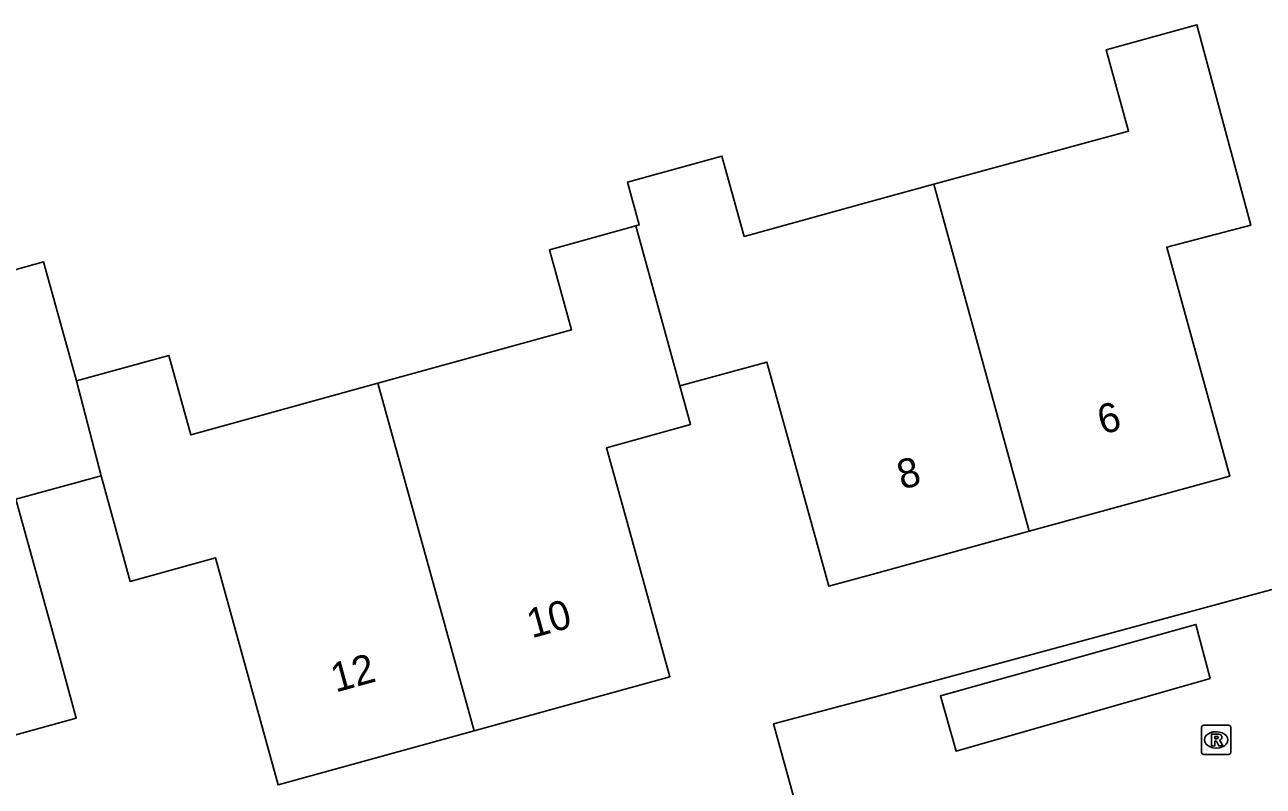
# Model space of a CAD drawing. Extents: x 162880 to 165536, y 384011 to 385179.
# Drawn here: x 164470.9 to 164513.27, y 384643.43 to 384669.48 of the extents above; entities that cross this region are included whole.
import ezdxf

# ---------------------------------------------------------------- set-up
doc = ezdxf.new("R2010")
doc.units = 0
for name, color, linetype in [('IMGEO_Pand', 7, 'Continuous'), ('IMGEO_Pand_nummerreeks', 7, 'Continuous'), ('IMGEO_Rijbaan_lokaal_open', 7, 'Continuous'), ('IMGEO_Rioolput', 7, 'Continuous')]:
    doc.layers.add(name, color=color, linetype=linetype)

msp = doc.modelspace()

# ---------------------------------------------------------------- linework, layer by layer
at = {"layer": 'IMGEO_Pand'}
for points in [[(164502.005, 384664.028), (164508.663, 384665.845), (164507.897, 384668.631), (164511.002, 384669.485), (164512.842, 384662.625), (164509.968, 384661.87), (164510.515, 384659.881), (164512.121, 384654.038), (164505.265, 384652.157)], [(164491.805, 384662.603), (164491.921, 384662.635), (164491.517, 384664.101), (164494.75, 384664.994), (164495.51, 384662.241), (164499.998, 384663.48), (164502.005, 384664.028)], [(164505.265, 384652.157), (164502.005, 384664.028)], [(164482.981, 384657.221), (164489.605, 384659.051), (164488.849, 384661.787), (164491.805, 384662.603)], [(164491.805, 384662.603), (164493.315, 384657.125)], [(164473.507, 384654.053), (164470.593, 384653.248), (164472.105, 384647.775), (164472.662, 384645.758), (164465.793, 384643.861), (164462.476, 384655.867), (164466.273, 384656.916), (164465.504, 384659.701), (164470.324, 384661.033), (164471.54, 384661.369), (164472.664, 384657.298)], [(164472.664, 384657.298), (164475.828, 384658.172), (164476.579, 384655.453), (164482.981, 384657.221)], [(164505.265, 384652.157), (164499.999, 384650.713), (164498.408, 384650.273), (164497.175, 384654.738), (164496.289, 384657.946), (164493.315, 384657.125)], [(164472.664, 384657.298), (164473.507, 384654.053)], [(164486.268, 384645.327), (164482.981, 384657.221)], [(164493.315, 384657.125), (164493.679, 384655.807), (164490.804, 384655.013), (164491.326, 384653.123), (164492.968, 384647.178), (164486.268, 384645.327)], [(164486.268, 384645.327), (164479.565, 384643.476), (164477.933, 384649.385), (164477.419, 384651.246), (164474.505, 384650.441), (164473.507, 384654.053)]]:
    msp.add_lwpolyline(points, dxfattribs=at)
at = {"layer": 'IMGEO_Rijbaan_lokaal_open'}
for points in [[(164490.038, 384638.472), (164494.89, 384639.581), (164497.218, 384642.995), (164496.515, 384645.565), (164500, 384646.484), (164514.198, 384650.328)], [(164511.455, 384647.113), (164510.965, 384648.969), (164502.224, 384646.528), (164502.762, 384644.631), (164511.455, 384647.113)]]:
    msp.add_lwpolyline(points, dxfattribs=at)
at = {"layer": 'IMGEO_Rioolput'}
for p, q in [((164511.157, 384644.59), (164511.157, 384645.442)), ((164511.232, 384645.516), (164512.084, 384645.516)), ((164511.645, 384645.296), (164511.67, 384645.296)), ((164512.158, 384645.442), (164512.158, 384644.59)), ((164512.084, 384644.516), (164511.232, 384644.516)), ((164511.668, 384644.736), (164511.643, 384644.736))]:
    msp.add_line(p, q, dxfattribs=at)
for points in [[(164511.157, 384644.59), (164511.157, 384645.442)], [(164511.232, 384645.516), (164512.084, 384645.516)], [(164512.158, 384645.442), (164512.158, 384644.59)], [(164511.746, 384645.214), (164511.494, 384645.216), (164511.494, 384644.816)], [(164511.494, 384644.816), (164511.618, 384644.816), (164511.618, 384644.978), (164511.629, 384644.978)], [(164511.672, 384645.135), (164511.618, 384645.135), (164511.618, 384645.054)], [(164511.618, 384645.054), (164511.67, 384645.054)], [(164511.676, 384644.949), (164511.747, 384644.816), (164511.887, 384644.816), (164511.822, 384644.942)], [(164512.084, 384644.516), (164511.232, 384644.516)]]:
    msp.add_lwpolyline(points, dxfattribs=at)
for centre, radius, start, end in [((164511.234, 384645.44), 0.0765, 91.552, 178.448), ((164511.234, 384645.44), 0.0765, 91.552, 178.448), ((164512.082, 384645.44), 0.0765, 1.552, 88.448), ((164512.082, 384645.44), 0.0765, 1.552, 88.448), ((164511.628, 384644.925), 0.0533, 26.0293, 88.6989), ((164511.654, 384645.243), 0.19, 274.7715, 282.9687), ((164511.678, 384645.039), 0.0964, 77.0061, 93.1865), ((164511.692, 384645.096), 0.0378, 276.6634, 79.6772), ((164511.745, 384645.104), 0.109, 350.3612, 89.416), ((164511.743, 384645.104), 0.112, 277.5842, 350.9817), ((164511.727, 384644.889), 0.108, 29.5134, 73.7905), ((164511.234, 384644.592), 0.0765, 181.552, 268.448), ((164511.234, 384644.592), 0.0765, 181.552, 268.448), ((164512.082, 384644.592), 0.0765, 271.552, 358.448), ((164512.082, 384644.592), 0.0765, 271.552, 358.448)]:
    msp.add_arc(centre, radius, start, end, dxfattribs=at)
for centre, major_axis, ratio, start_param, end_param in [((164511.644, 384645.016), (-0.387, 0.002), 0.722429, 4.712389, 7.853982), ((164511.669, 384645.016), (-0.39, 0.002), 0.717154, 1.570796, 4.712389)]:
    msp.add_ellipse(centre, major_axis=major_axis, ratio=ratio, start_param=start_param, end_param=end_param, dxfattribs=at)

# ---------------------------------------------------------------- texts
at = {"layer": 'IMGEO_Pand_nummerreeks'}
for s, rotation, p in [('6', 15.3527, (164507.76, 384655.454)), ('8', 15.3527, (164500.907, 384653.573)), ('10', 15.4405, (164488.241, 384648.487)), ('12', 15.4405, (164481.534, 384646.634))]:
    msp.add_text(s, height=1, rotation=rotation, dxfattribs=at).set_placement(p)

doc.saveas('drawing.dxf')
